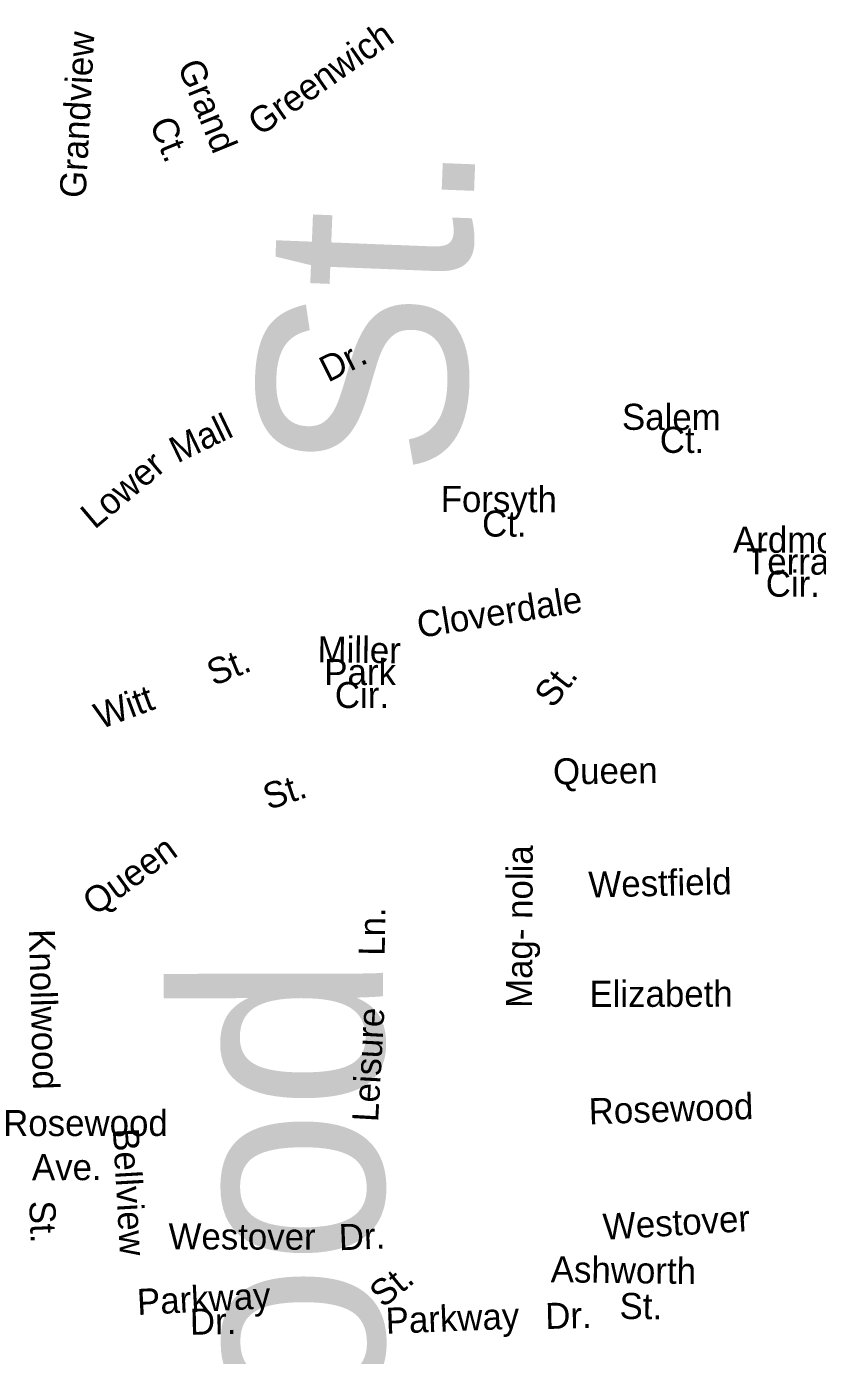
# Model space of a CAD drawing. Extents: x 1553981 to 1780076, y 812965 to 996873.
# Drawn here: x 1631962 to 1632323, y 847551 to 848157 of the extents above; entities that cross this region are included whole.
import ezdxf

# ---------------------------------------------------------------- set-up
doc = ezdxf.new("R2010")
doc.units = 0
doc.layers.add('Exist Road Non-System Type 51 Label', color=7, linetype='Continuous')

msp = doc.modelspace()

# ---------------------------------------------------------------- texts
at = {"layer": 'Exist Road Non-System Type 51 Label'}
for s, height, rotation, p in [('Grandview', 11.875, 86.90435, (1631989.14, 848078.65)), ('Greenwich', 11.875, 35.10708, (1632068.6, 848106.79)), ('Grand', 11.875, 292.26871, (1632030.89, 848139.12)), ('Ct.', 11.875, 292.26871, (1632018.18, 848112.87)), ('St.', 95, 87.74466, (1632161.06, 847950.59)), ('Dr.', 11.875, 26.54378, (1632099.64, 847994.6)), ('Salem', 11.875, 359.76311, (1632233.62, 847973.17)), ('Mall', 11.875, 25.69886, (1632031.04, 847957.79)), ('Ct.', 11.875, 359.76311, (1632250.86, 847962.67)), ('Lower', 11.875, 40.10596, (1631993.28, 847927.47)), ('Forsyth', 11.875, 359.76311, (1632151, 847935.74)), ('Ct.', 11.875, 359.76311, (1632169.87, 847924.49)), ('Ardmore', 11.875, 359.76311, (1632284.26, 847917.19)), ('Terrace', 11.875, 359.76311, (1632290.16, 847907.25)), ('Cir.', 11.875, 359.76311, (1632299.14, 847897.08)), ('Cloverdale', 11.875, 9.13157, (1632141.24, 847878.23)), ('Miller', 11.875, 359.25494, (1632094.84, 847867.17)), ('St.', 11.875, 22.14844, (1632047.53, 847856.2)), ('Park', 11.875, 359.97373, (1632097.96, 847856.75)), ('St.', 11.875, 52.13116, (1632202.19, 847845.73)), ('Witt', 11.875, 20.39681, (1631995.89, 847836.5)), ('Cir.', 11.875, 0.04818, (1632102.79, 847846.3)), ('Queen', 11.875, 0.76734, (1632202.29, 847811.43)), ('St.', 11.875, 18.38724, (1632072.48, 847799.73)), ('Queen', 11.875, 36.1182, (1631993.44, 847751.23)), ('Mag- nolia', 11.875, 89.70477, (1632192.63, 847709.53)), ('Westfield', 11.875, 1.36967, (1632218.48, 847759.83)), ('Ln.', 11.875, 89.09124, (1632125.48, 847733.25)), ('Knollwood', 11.875, 271.55283, (1631963.33, 847745.34)), ('Holly- rood', 95, 90.09064, (1632125.72, 847119.57)), ('Elizabeth', 11.875, 0.02895, (1632218.8, 847710.03)), ('Leisure', 11.875, 86.7488, (1632122.46, 847657.35)), ('Rosewood', 11.875, 1.86335, (1632218.67, 847656.45)), ('Rosewood', 11.875, 0.03651, (1631951.6, 847651.11)), ('Bellview', 11.875, 273.29916, (1632001.55, 847654.4)), ('Ave.', 11.875, 0.03651, (1631964.72, 847631)), ('St.', 11.875, 272.29184, (1631963.45, 847621.46)), ('Westover', 11.875, 3.44761, (1632225.32, 847603.79)), ('Westover', 11.875, 359.79414, (1632026.96, 847599.5)), ('Dr.', 11.875, 2.32272, (1632104.8, 847599.02)), ('Ashworth', 11.875, 359.24285, (1632201.13, 847584.5)), ('St.', 11.875, 39.29161, (1632124.8, 847572.45)), ('Parkway', 11.875, 2.96689, (1632012.91, 847569.49)), ('St.', 11.875, 359.42841, (1632232.49, 847567.76)), ('Dr.', 11.875, 1.31477, (1632036.83, 847560.47)), ('Parkway', 11.875, 2.25437, (1632126.17, 847560.93)), ('Dr.', 11.875, 1.31477, (1632198.8, 847563.13))]:
    msp.add_text(s, height=height, rotation=rotation, dxfattribs=at).set_placement(p)

doc.saveas('drawing.dxf')
